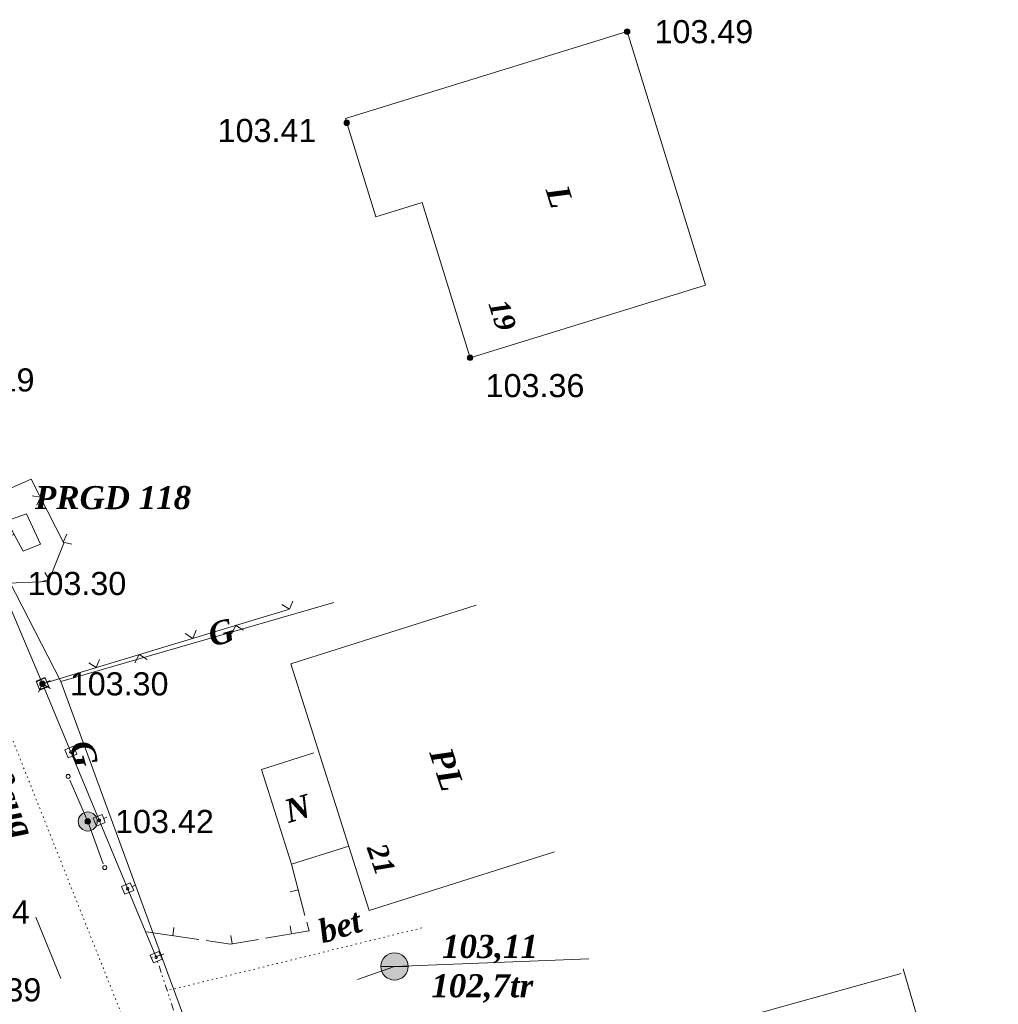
# Model space of a CAD drawing. Header units: millimetres. Extents: x 9396 to 25236, y 15106 to 31102.
# Tile 265 of 296: x 12016 to 12087, y 16059 to 16131. Entities that reach past the tile are written whole.
import ezdxf
from ezdxf.enums import TextEntityAlignment as Align

# ---------------------------------------------------------------- set-up
doc = ezdxf.new("R2010")
doc.units = ezdxf.units.MM
for name, pattern in [('DIVIDE', [1.25, 0.5, -0.25, 0, -0.25, 0, -0.25]), ('DOT', [0.25, 0, -0.25]), ('HIDDEN', [0.375, 0.25, -0.125])]:
    doc.linetypes.add(name, pattern=pattern)
for name, color, linetype, lineweight, true_color in [('1001010', 7, 'Continuous', 9, 0x000000), ('1060000', 7, 'Continuous', 9, 0x000000), ('1070000', 7, 'DOT', 9, 0x000000), ('2030023', 7, 'Continuous', 9, 0x000000), ('21100200', 7, 'HIDDEN', 0, 0x800080), ('3000105', 7, 'DIVIDE', 9, 0x000000), ('3000130', 7, 'Continuous', 9, 0x000000), ('3000220', 7, 'Continuous', 9, 0x000000), ('3000260', 7, 'Continuous', 9, 0x000000), ('5010210', 7, 'Continuous', 20, 0x008000), ('5010420', 7, 'Continuous', 9, 0x000000), ('8010110', 7, 'Continuous', 20, 0x0080ff), ('9010110', 7, 'Continuous', 9, 0x000000)]:
    doc.layers.add(name, color=color, linetype=linetype, lineweight=lineweight, true_color=true_color)
doc.styles.add('10', font='timesbi.ttf', dxfattribs={"height": 0.001481})
doc.styles.add('12', font='timesbi.ttf', dxfattribs={"height": 0.001693})
doc.styles.add('13', font='timesbi.ttf', dxfattribs={"height": 0.001693})
doc.styles.add('2', font='timesbi.ttf', dxfattribs={"height": 0.001693})
doc.styles.add('3', font='timesbi.ttf', dxfattribs={"height": 0.001693})
doc.styles.add('9', font='timesbi.ttf', dxfattribs={"height": 0.001693})
doc.styles.add('F2', font='arial.ttf', dxfattribs={"height": 0.001693})

# ---------------------------------------------------------------- blocks, each defined once
blk = doc.blocks.new('SYMBOL21100200')
at = {"true_color": 0x800080}
h = blk.add_hatch(color=216, dxfattribs=at)
edge = h.paths.add_edge_path()
edge.add_arc((0, 0), 0.1, 0, 360)
at = {"color": 216, "linetype": 'Continuous', "lineweight": 0, "true_color": 0x800080}
blk.add_circle((0, 0), 0.1, dxfattribs=at)
blk = doc.blocks.new('SYMBOL5010420')
at = {"true_color": 0xffffff}
h = blk.add_hatch(color=7, dxfattribs=at)
edge = h.paths.add_edge_path()
edge.add_arc((0, 0), 0.5, 0, 360)
at = {"color": 18, "linetype": 'Continuous', "lineweight": 9, "true_color": 0x000000, "flags": 128}
blk.add_lwpolyline([(-0.5, 0), (0.5, 0)], dxfattribs=at)
at = {"color": 18, "linetype": 'Continuous', "lineweight": 9, "true_color": 0x000000}
blk.add_circle((0, 0), 0.5, dxfattribs=at)
blk = doc.blocks.new('SYMBOL2030023')
at = {"true_color": 0xffffff}
h = blk.add_hatch(color=7, dxfattribs=at)
edge = h.paths.add_edge_path()
edge.add_arc((0, 0), 0.35, 0, 360)
at = {"color": 18, "linetype": 'Continuous', "lineweight": 0, "true_color": 0x000000}
blk.add_circle((0, 0), 0.35, dxfattribs=at)

msp = doc.modelspace()

# ---------------------------------------------------------------- linework, layer by layer
at = {"layer": '1001010', "color": 253}
for p, q in [((12065.747, 16111.618, 0.104), (12060.015, 16130.189, 0.104)), ((12054.688, 16070.111), (12041.115, 16065.802))]:
    msp.add_line(p, q, dxfattribs=at)
for points in [[(12060.015, 16130.189, 0.104), (12039.381, 16123.82, 0.104), (12041.603, 16116.619, 0.104), (12044.999, 16117.668, 0.104), (12048.509, 16106.298, 0.104), (12065.747, 16111.618, 0.104)], [(12015.767, 16092.129, 8.677), (12014.575, 16094.343, 8.677), (12016.023, 16094.854, 8.677)], [(12016.023, 16094.854, 8.677), (12017.044, 16092.64, 8.677), (12015.767, 16092.129, 8.677)], [(12041.115, 16065.802, 0), (12035.382, 16083.864, 0), (12048.955, 16088.172, 0)], [(12039.616, 16070.524, 0), (12035.433, 16069.196, 0), (12033.228, 16076.143, 0), (12037.075, 16077.364, 0)], [(12065.783, 16032.131, 0), (12059.487, 16055.447, 0), (12080.072, 16061.199, 0)], [(12080.241, 16061.537, 0), (12087.198, 16037.639, 0), (12081.763, 16036.294, 0), (12083.159, 16030.667, 0), (12067.131, 16026.693, 0), (12065.783, 16032.131, 0), (12060.93, 16030.927, 0)]]:
    msp.add_polyline3d(points, dxfattribs=at)
at = {"layer": '1060000', "color": 253}
msp.add_line((12042.972, 16061.708), (12057.203, 16062.258), dxfattribs=at)
at = {"layer": '1070000', "color": 253}
for p, q in [((12028.764, 16043.643, 13.433), (12004.213, 16105.467, 12.925)), ((12026.523, 16059.983), (12045.179, 16064.576, 206.12))]:
    msp.add_line(p, q, dxfattribs=at)
at = {"layer": '3000105', "color": 253}
for p, q in [((12025.97, 16062.59), (12024.926, 16062.244)), ((12028.158, 16054.382), (12025.496, 16062.433))]:
    msp.add_line(p, q, dxfattribs=at)
at = {"layer": '3000130', "color": 253}
for p, q in [((12017.187, 16082.408, 0.416), (12025.496, 16062.433)), ((12017.741, 16082.647, 0.612), (12017.511, 16082.547, 0.612)), ((12017.741, 16082.637, 0.208), (12017.511, 16082.547, 0.208)), ((12019.821, 16077.637, 0.208), (12019.591, 16077.547, 0.208)), ((12021.901, 16072.647, 0.208), (12021.671, 16072.547, 0.208)), ((12023.981, 16067.647, 0.208), (12023.751, 16067.547, 0.208)), ((12026.071, 16062.617, 0.208), (12025.841, 16062.517, 0.208))]:
    msp.add_line(p, q, dxfattribs=at)
msp.add_polyline3d([(12007.373, 16104.673, 0), (12011.714, 16095.378, 0.212), (12014.094, 16089.76, 1.224), (12017.187, 16082.408, 0.416)], dxfattribs=at)
for points in [[(12016.731, 16082.607, 0.612), (12017.001, 16081.947, 0.612), (12017.651, 16082.217, 0.612), (12017.371, 16082.877, 0.612), (12016.731, 16082.607, 0.612)], [(12016.741, 16082.567, 0.208), (12016.981, 16081.987, 0.208), (12017.631, 16082.247, 0.208), (12017.391, 16082.837, 0.208), (12016.741, 16082.567, 0.208)], [(12017.191, 16082.307, 0.612), (12017.241, 16082.327, 0.612), (12017.271, 16082.357, 0.612), (12017.291, 16082.407, 0.612), (12017.271, 16082.457, 0.612), (12017.241, 16082.497, 0.612), (12017.191, 16082.507, 0.612), (12017.131, 16082.497, 0.612), (12017.101, 16082.457, 0.612), (12017.081, 16082.407, 0.612), (12017.101, 16082.357, 0.612), (12017.131, 16082.327, 0.612), (12017.191, 16082.307, 0.612)], [(12017.191, 16082.317, 0.208), (12017.231, 16082.327, 0.208), (12017.271, 16082.357, 0.208), (12017.281, 16082.407, 0.208), (12017.271, 16082.457, 0.208), (12017.231, 16082.487, 0.208), (12017.191, 16082.507, 0.208), (12017.141, 16082.487, 0.208), (12017.101, 16082.457, 0.208), (12017.091, 16082.407, 0.208), (12017.101, 16082.357, 0.208), (12017.141, 16082.327, 0.208), (12017.191, 16082.317, 0.208)], [(12018.821, 16077.567, 0.208), (12019.061, 16076.987, 0.208), (12019.711, 16077.257, 0.208), (12019.471, 16077.837, 0.208), (12018.821, 16077.567, 0.208)], [(12019.271, 16077.317, 0.208), (12019.311, 16077.327, 0.208), (12019.351, 16077.367, 0.208), (12019.361, 16077.407, 0.208), (12019.351, 16077.457, 0.208), (12019.311, 16077.497, 0.208), (12019.271, 16077.507, 0.208), (12019.221, 16077.497, 0.208), (12019.181, 16077.457, 0.208), (12019.171, 16077.407, 0.208), (12019.181, 16077.367, 0.208), (12019.221, 16077.327, 0.208), (12019.271, 16077.317, 0.208)], [(12020.901, 16072.567, 0.208), (12021.141, 16071.987, 0.208), (12021.791, 16072.257, 0.208), (12021.551, 16072.837, 0.208), (12020.901, 16072.567, 0.208)], [(12021.341, 16072.317, 0.208), (12021.391, 16072.327, 0.208), (12021.431, 16072.367, 0.208), (12021.441, 16072.407, 0.208), (12021.431, 16072.457, 0.208), (12021.391, 16072.497, 0.208), (12021.341, 16072.507, 0.208), (12021.301, 16072.497, 0.208), (12021.261, 16072.457, 0.208), (12021.251, 16072.407, 0.208), (12021.261, 16072.367, 0.208), (12021.301, 16072.327, 0.208), (12021.341, 16072.317, 0.208)], [(12022.981, 16067.567, 0.208), (12023.221, 16066.987, 0.208), (12023.871, 16067.257, 0.208), (12023.621, 16067.837, 0.208), (12022.981, 16067.567, 0.208)], [(12023.421, 16067.317, 0.208), (12023.471, 16067.327, 0.208), (12023.511, 16067.367, 0.208), (12023.521, 16067.417, 0.208), (12023.511, 16067.457, 0.208), (12023.471, 16067.497, 0.208), (12023.421, 16067.507, 0.208), (12023.381, 16067.497, 0.208), (12023.341, 16067.457, 0.208), (12023.331, 16067.417, 0.208), (12023.341, 16067.367, 0.208), (12023.381, 16067.327, 0.208), (12023.421, 16067.317, 0.208)], [(12025.071, 16062.537, 0.208), (12025.311, 16061.957, 0.208), (12025.961, 16062.227, 0.208), (12025.721, 16062.807, 0.208), (12025.071, 16062.537, 0.208)], [(12025.521, 16062.287, 0.208), (12025.561, 16062.297, 0.208), (12025.601, 16062.337, 0.208), (12025.611, 16062.387, 0.208), (12025.601, 16062.427, 0.208), (12025.561, 16062.467, 0.208), (12025.521, 16062.477, 0.208), (12025.471, 16062.467, 0.208), (12025.431, 16062.427, 0.208), (12025.421, 16062.387, 0.208), (12025.431, 16062.337, 0.208), (12025.471, 16062.297, 0.208), (12025.521, 16062.287, 0.208)]]:
    msp.add_polyline3d(points, close=True, dxfattribs=at)
at = {"layer": '3000220', "color": 253}
for p, q in [((12036.411, 16065.447, 2.121), (12035.431, 16069.197, 2.121)), ((12035.921, 16067.317, 2.121), (12035.341, 16067.167, 2.121)), ((12035.431, 16064.097, 2.121), (12035.331, 16064.687, 2.121)), ((12024.811, 16064.237, 2.121), (12028.651, 16063.677, 2.121)), ((12026.731, 16063.957, 2.121), (12026.821, 16064.557, 2.121)), ((12031.091, 16063.367, 2.121), (12030.991, 16063.967, 2.121))]:
    msp.add_line(p, q, dxfattribs=at)
for points in [[(12033.521, 16063.777, 2.121), (12036.711, 16064.317, 2.121), (12036.541, 16064.937, 2.121)], [(12029.171, 16063.607, 2.121), (12030.951, 16063.347, 2.121), (12033.001, 16063.687, 2.121)]]:
    msp.add_polyline3d(points, dxfattribs=at)
at = {"layer": '3000260', "color": 253}
msp.add_line((12017.187, 16082.408, 0.416), (12035.219, 16087.858, 31.093), dxfattribs=at)
for points in [[(12014.094, 16089.76, 1.224), (12017.64, 16089.916, 9.109), (12018.747, 16092.725, 16.129), (12016.363, 16097.408, 16.129), (12011.714, 16095.378, 16.129)], [(12016.771, 16095.507, 8.677), (12017.041, 16096.077, 8.677), (12016.431, 16096.177, 8.677)], [(12019.351, 16092.637, 8.677), (12018.711, 16092.787, 8.677), (12018.981, 16093.377, 8.677)], [(12017.091, 16089.877, 8.677), (12017.691, 16090.057, 8.677), (12017.361, 16090.577, 8.677)], [(12034.721, 16088.227, 15.755), (12035.281, 16087.877, 15.755), (12035.521, 16088.467, 15.755)], [(12027.651, 16086.097, 15.755), (12028.201, 16085.737, 15.755), (12028.451, 16086.337, 15.755)], [(12031.041, 16086.067, 15.755), (12031.341, 16086.687, 15.755), (12031.921, 16086.337, 15.755)], [(12020.581, 16083.957, 15.755), (12021.131, 16083.597, 15.755), (12021.371, 16084.197, 15.755)], [(12023.961, 16083.937, 15.755), (12024.271, 16084.547, 15.755), (12024.851, 16084.197, 15.755)], [(12016.891, 16081.797, 15.755), (12017.201, 16082.407, 15.755), (12017.771, 16082.067, 15.755)]]:
    msp.add_polyline3d(points, dxfattribs=at)
at = {"layer": '5010210'}
for p, q in [((12018.541, 16060.827, 0.046), (12016.711, 16065.317, 0.046)), ((12042.971, 16061.707), (12040.261, 16060.757))]:
    msp.add_line(p, q, dxfattribs=at)
at = {"layer": '8010110'}
msp.add_line((12018.524, 16082.574, 16.129), (12038.523, 16088.379, 16.129), dxfattribs=at)
for points in [[(12026.37, 16061.18, 31.093), (12018.524, 16082.574, 31.093), (12013.298, 16092.725, 31.093), (12015.116, 16093.338, 31.093)], [(12047.969, 16004.918, 0), (12037.337, 16031.519, 31.093), (12026.37, 16061.18, 31.093)]]:
    msp.add_polyline3d(points, dxfattribs=at)
at = {"layer": '9010110', "color": 253}
for p, q in [((12020.507, 16072.324, 6.244), (12019.19, 16075.35, 6.244)), ((12020.507, 16072.324), (12021.645, 16069.226))]:
    msp.add_line(p, q, dxfattribs=at)
for points in [[(12019.22, 16075.625, 6.244), (12019.2, 16075.7, 6.244), (12019.145, 16075.755, 6.244), (12019.07, 16075.775, 6.244), (12018.995, 16075.755, 6.244), (12018.94, 16075.7, 6.244), (12018.92, 16075.625, 6.244), (12018.94, 16075.55, 6.244), (12018.995, 16075.495, 6.244), (12019.07, 16075.475, 6.244), (12019.145, 16075.495, 6.244), (12019.2, 16075.55, 6.244), (12019.22, 16075.625, 6.244)], [(12021.898, 16068.945, 0), (12021.878, 16069.02, 0), (12021.823, 16069.075, 0), (12021.748, 16069.095, 0), (12021.673, 16069.075, 0), (12021.618, 16069.02, 0), (12021.598, 16068.945, 0), (12021.618, 16068.87, 0), (12021.673, 16068.815, 0), (12021.748, 16068.795, 0), (12021.823, 16068.815, 0), (12021.878, 16068.87, 0), (12021.898, 16068.945, 0)]]:
    msp.add_polyline3d(points, close=True, dxfattribs=at)

# ---------------------------------------------------------------- block references
at = {"layer": '2030023', "color": 253, "xscale": 2, "yscale": 2, "zscale": 2}
msp.add_blockref('SYMBOL2030023', (12020.507, 16072.324), dxfattribs=at)
at = {"layer": '21100200', "xscale": 2, "yscale": 2, "zscale": 2}
for p in [(12060.015, 16130.189, 206.98), (12039.477, 16123.509, 206.82), (12048.509, 16106.298, 206.72), (12017.187, 16082.408, 206.61), (12020.507, 16072.324, 206.849)]:
    msp.add_blockref('SYMBOL21100200', p, dxfattribs=at)
at = {"layer": '5010420', "color": 253, "xscale": 2, "yscale": 2, "zscale": 2}
msp.add_blockref('SYMBOL5010420', (12042.972, 16061.708), dxfattribs=at)

# ---------------------------------------------------------------- texts
at = {"layer": '1001010', "color": 253, "style": '9'}
for s, rotation, p in [('L', 287.2, (12054.841, 16118.844, 0.104)), ('PL', 288.3, (12046.309, 16077.627)), ('N', 16.3, (12034.982, 16073.02))]:
    msp.add_text(s, height=1.693, rotation=rotation, dxfattribs=at).set_placement(p, align=Align.MIDDLE_LEFT)
at = {"layer": '1001010', "color": 1, "true_color": 0xff0000, "style": '10'}
for s, rotation, p in [('19', 287.9, (12050.541, 16110.484, 0.104)), ('21', 289.2, (12041.629, 16070.627))]:
    msp.add_text(s, height=1.4813, rotation=rotation, dxfattribs=at).set_placement(p, align=Align.MIDDLE_LEFT)
at = {"layer": '1001010', "color": 253, "style": '9'}
msp.add_text('PRGD 118', height=1.693, dxfattribs=at).set_placement((12016.639, 16096.052, 8.677), align=Align.MIDDLE_LEFT)
at = {"layer": '1070000', "color": 253, "style": '2'}
msp.add_text('bet', height=1.693, rotation=16.9, dxfattribs=at).set_placement((12037.471, 16064.2, 103.06), align=Align.MIDDLE_LEFT)
at = {"layer": '21100200', "color": 253, "style": 'F2'}
for s, p in [('103.49', (12062.015, 16130.189, 206.98)), ('103.41', (12030.017, 16122.949, 206.82)), ('103.19', (12009.373, 16104.673, 206.373)), ('103.36', (12049.649, 16104.258, 206.72)), ('103.30', (12016.094, 16089.76, 206.593)), ('103.30', (12019.187, 16082.408, 206.61)), ('103.42', (12022.507, 16072.324, 206.849)), ('103.44', (12009.024, 16065.691, 206.88)), ('103.39', (12009.868, 16059.989, 206.786))]:
    msp.add_text(s, height=1.693, dxfattribs=at).set_placement(p, align=Align.MIDDLE_LEFT)
at = {"layer": '5010210', "color": 253, "style": '3'}
msp.add_text('200cug', height=1.693, rotation=291.5, dxfattribs=at).set_placement((12013.101, 16078.392, 26.946), align=Align.MIDDLE_LEFT)
at = {"layer": '5010420', "color": 253}
for s, style, p in [('103,11', '12', (12046.452, 16063.168)), ('102,7tr', '13', (12045.672, 16060.288))]:
    msp.add_text(s, height=1.693, dxfattribs=dict(at, style=style)).set_placement(p, align=Align.MIDDLE_LEFT)
at = {"layer": '8010110', "color": 253, "style": '3'}
for rotation, p in [(16.4, (12029.384, 16085.917, 16.129)), (285.2, (12019.994, 16078.199, 31.093))]:
    msp.add_text('G', height=1.693, rotation=rotation, dxfattribs=at).set_placement(p, align=Align.MIDDLE_LEFT)

doc.saveas('drawing.dxf')
